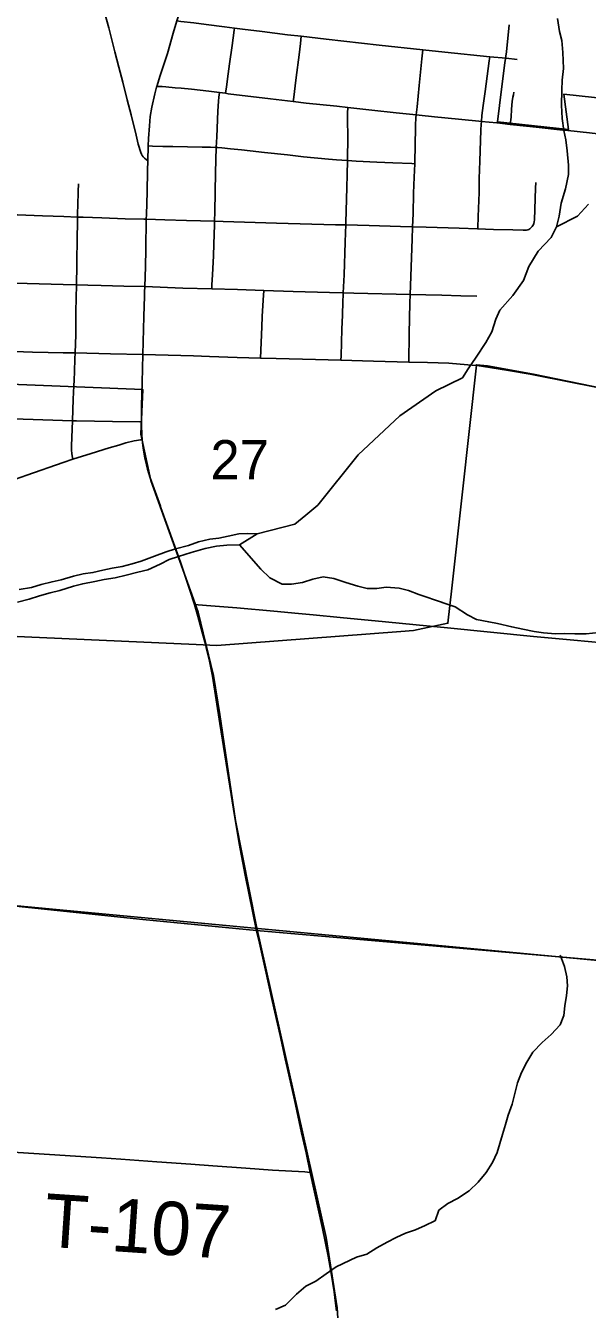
# Model space of a CAD drawing. Extents: x 0 to 1101, y 0 to 440.
# Drawn here: x 840.701 to 841.299, y 376.517 to 377.885 of the extents above; entities that cross this region are included whole.
import ezdxf

# ---------------------------------------------------------------- set-up
doc = ezdxf.new("R2010")
doc.units = 0
for name, color, linetype in [('GM_X_City_Street', 7, 'Continuous'), ('GM_X_Corporation', 7, 'Continuous'), ('GM_X_County_Road', 7, 'Continuous'), ('GM_X_Major_River', 7, 'Continuous'), ('GM_X_Minor_River', 7, 'Continuous'), ('GM_X_Rail_Line', 7, 'Continuous'), ('GM_X_Section', 7, 'Continuous'), ('GM_X_Section_Text', 7, 'Continuous'), ('GM_X_State_Route', 7, 'Continuous'), ('GM_X_Township', 7, 'Continuous'), ('GM_X_Township_Road', 7, 'Continuous'), ('GM_X_Township_Road_Text', 7, 'Continuous'), ('GM_X_US_Route', 7, 'Continuous'), ('SH_Cut_Line', 7, 'Continuous')]:
    doc.layers.add(name, color=color, linetype=linetype)

msp = doc.modelspace()

# ---------------------------------------------------------------- linework, layer by layer
at = {"layer": 'GM_X_City_Street'}
for points in [[(840.862, 377.8896), (840.8662, 377.8891), (840.8799, 377.8875), (840.8931, 377.8858), (840.9125, 377.8834), (840.9232, 377.882), (840.9318, 377.8809), (840.9527, 377.8783), (840.9799, 377.875), (840.9943, 377.8733), (841.0209, 377.8702), (841.0776, 377.8639), (841.1242, 377.8588), (841.1475, 377.8562), (841.1954, 377.8515), (841.2128, 377.8498)], [(840.9138, 377.8125), (840.9147, 377.8193), (840.9164, 377.8334), (840.9178, 377.8438), (840.9207, 377.8633), (840.9229, 377.8799), (840.9232, 377.882)], [(840.9859, 377.8037), (840.9861, 377.8055), (840.9891, 377.8295), (840.9921, 377.8535), (840.9935, 377.8657), (840.9943, 377.8733)], [(841.109, 377.5261), (841.1095, 377.5567), (841.1103, 377.5888), (841.1107, 377.5982), (841.1114, 377.6173), (841.1128, 377.6575), (841.1131, 377.6694), (841.1131, 377.6702), (841.1137, 377.684), (841.1143, 377.706), (841.115, 377.7231), (841.1154, 377.7375), (841.1156, 377.7417), (841.116, 377.7547), (841.1164, 377.7787), (841.1167, 377.7863), (841.1171, 377.7896), (841.118, 377.798), (841.1201, 377.821), (841.1231, 377.8494), (841.1238, 377.8557), (841.1242, 377.8588)], [(841.1825, 377.6681), (841.1826, 377.6692), (841.183, 377.6811), (841.184, 377.7069), (841.1842, 377.7217), (841.1847, 377.7403), (841.1858, 377.7732), (841.1862, 377.7798), (841.1865, 377.7825), (841.1871, 377.7888), (841.1885, 377.7994), (841.1905, 377.8144), (841.1948, 377.8472), (841.1954, 377.8515)], [(840.8405, 377.8198), (840.8463, 377.8197), (840.8502, 377.8194), (840.8601, 377.8184), (840.8664, 377.8179), (840.8773, 377.8168), (840.8866, 377.8158), (840.8958, 377.8147), (840.9072, 377.8133), (840.9138, 377.8125), (840.9167, 377.8121), (840.9617, 377.8066), (840.9859, 377.8037), (840.9996, 377.802), (841.0323, 377.7988), (841.0443, 377.7975), (841.0698, 377.7946), (841.0958, 377.7918), (841.1171, 377.7896), (841.1201, 377.7893), (841.1364, 377.7876), (841.1477, 377.7865), (841.1839, 377.7828), (841.1865, 377.7825)], [(840.899, 377.6041), (840.8992, 377.6085), (840.8997, 377.619), (840.9008, 377.6392), (840.9013, 377.6516), (840.902, 377.6722), (840.902, 377.6762), (840.9022, 377.6861), (840.9032, 377.7281), (840.9038, 377.7549), (840.9043, 377.7662), (840.9055, 377.7934), (840.9062, 377.804), (840.9067, 377.8083), (840.9072, 377.8133)], [(841.0367, 377.528), (841.0369, 377.5327), (841.0378, 377.5612), (841.0385, 377.576), (841.0388, 377.5906), (841.0391, 377.5977), (841.0392, 377.6), (841.0401, 377.6189), (841.0413, 377.6538), (841.0416, 377.6637), (841.0419, 377.6722), (841.042, 377.6748), (841.0422, 377.6872), (841.043, 377.7121), (841.0433, 377.7257), (841.0436, 377.7409), (841.0441, 377.7667), (841.0439, 377.7839), (841.0439, 377.7913), (841.0443, 377.7975)], [(840.8314, 377.7564), (840.8358, 377.7562), (840.847, 377.7558), (840.8574, 377.7557), (840.889, 377.7551), (840.8977, 377.7551), (840.9038, 377.7549), (840.9055, 377.7548), (840.9098, 377.7544), (840.919, 377.7535), (840.9306, 377.7523), (840.9399, 377.7513), (840.9552, 377.7495), (840.9797, 377.7469), (840.9968, 377.745), (841.0235, 377.7424), (841.0319, 377.7416), (841.0377, 377.7412), (841.0436, 377.7409), (841.0531, 377.7403), (841.075, 377.7392), (841.092, 377.7383), (841.1125, 377.7376), (841.1154, 377.7375)], [(840.7509, 377.4225), (840.7506, 377.4245), (840.7499, 377.4284), (840.7497, 377.4324), (840.7497, 377.4369), (840.7505, 377.4636), (840.7514, 377.4866), (840.752, 377.5008), (840.7523, 377.5069), (840.7526, 377.516), (840.7532, 377.5297), (840.7536, 377.5358), (840.754, 377.5552), (840.7543, 377.5801), (840.7547, 377.6085), (840.7548, 377.6118), (840.7551, 377.6259), (840.7552, 377.6383), (840.7555, 377.6526), (840.756, 377.6807), (840.7561, 377.6851), (840.7563, 377.693), (840.7567, 377.7078), (840.7569, 377.7161)], [(841.239, 377.6689), (841.2396, 377.6695), (841.2406, 377.6706), (841.2414, 377.6716), (841.242, 377.6727), (841.2424, 377.6738), (841.2429, 377.6757), (841.2432, 377.6778), (841.2442, 377.7113), (841.2444, 377.7173)], [(840.5138, 377.6873), (840.5205, 377.6872), (840.5305, 377.6871), (840.5513, 377.6867), (840.5736, 377.6863), (840.5931, 377.6859), (840.6094, 377.6854), (840.6119, 377.6854), (840.6415, 377.6842), (840.6657, 377.6833), (840.6771, 377.683), (840.6836, 377.683), (840.692, 377.6829), (840.7186, 377.6821), (840.7414, 377.6814), (840.756, 377.6807), (840.7618, 377.6805), (840.7818, 377.6798), (840.8067, 377.6788), (840.8266, 377.6784), (840.8293, 377.6783)], [(840.8293, 377.6783), (840.8491, 377.6777), (840.8722, 377.6771), (840.902, 377.6762), (840.9112, 377.6759), (840.9682, 377.6743), (841.0309, 377.6725), (841.0419, 377.6722), (841.0668, 377.6715), (841.1003, 377.6706), (841.1131, 377.6702), (841.1277, 377.6697), (841.1627, 377.6688), (841.1825, 377.6681), (841.1994, 377.6675), (841.2199, 377.6671), (841.231, 377.6667), (841.2324, 377.6668), (841.2338, 377.6667), (841.2347, 377.6668), (841.2359, 377.667), (841.237, 377.6674), (841.2381, 377.6681), (841.239, 377.6689)], [(840.6872, 377.6101), (840.7024, 377.6099), (840.7405, 377.6089), (840.7547, 377.6085), (840.7669, 377.6082), (840.781, 377.6077), (840.7931, 377.6074), (840.8054, 377.607), (840.8269, 377.6065), (840.8276, 377.6065)], [(840.8276, 377.6065), (840.8682, 377.605), (840.899, 377.6041), (840.9266, 377.6033), (840.9545, 377.6024), (840.9859, 377.6013), (841.0245, 377.6003), (841.0392, 377.6), (841.0505, 377.5997), (841.1107, 377.5982), (841.1272, 377.5978), (841.1445, 377.5973), (841.1645, 377.5968), (841.1818, 377.5964)], [(840.9512, 377.5304), (840.9523, 377.5637), (840.9528, 377.5748), (840.9539, 377.5921), (840.9545, 377.6024)], [(840.3862, 377.4731), (840.3922, 377.4729), (840.4222, 377.4724), (840.4472, 377.4717), (840.4605, 377.4713), (840.4717, 377.471), (840.5157, 377.4703), (840.5303, 377.4699), (840.5546, 377.4693), (840.6014, 377.468), (840.6039, 377.4679), (840.651, 377.4667), (840.6771, 377.4659), (840.7505, 377.4636), (840.7549, 377.4635), (840.7931, 377.4629), (840.8223, 377.4623), (840.8243, 377.4623)], [(840.6779, 377.397), (840.7018, 377.4055), (840.7406, 377.419), (840.7509, 377.4225), (840.7706, 377.4288), (840.7896, 377.4347), (840.7999, 377.4377), (840.8076, 377.4399), (840.8164, 377.442), (840.8234, 377.4434), (840.8249, 377.4435)]]:
    msp.add_lwpolyline(points, dxfattribs=at)
at = {"layer": 'GM_X_Corporation'}
for points in [[(841.2163, 377.8856), (841.2132, 377.8567), (841.2114, 377.845), (841.2078, 377.8168), (841.2036, 377.7822), (841.2793, 377.7739), (841.2744, 377.8116), (841.3236, 377.8062)], [(841.3162, 377.4981), (841.2421, 377.5132), (841.193, 377.5222), (841.1813, 377.5232), (841.1809, 377.5195), (841.1664, 377.3879), (841.1543, 377.2786), (841.153, 377.2667), (841.1509, 377.2477), (841.1143, 377.2401), (841.1005, 377.2389), (840.9044, 377.224), (840.8823, 377.225), (840.6195, 377.237)]]:
    msp.add_lwpolyline(points, dxfattribs=at)
at = {"layer": 'GM_X_County_Road'}
msp.add_lwpolyline([(839.2666, 377.0719), (839.8064, 377.0309), (840.2909, 376.9883), (840.8257, 376.9319), (840.9467, 376.9203), (841.3305, 376.8871), (841.3385, 376.8863), (841.3566, 377.073), (841.3964, 377.4824), (841.4351, 377.8808), (841.4843, 378.4003), (841.4936, 378.5206), (841.5774, 379.349), (841.6309, 379.8967), (841.7131, 380.7514), (841.7269, 380.895), (841.796, 381.7031), (841.8133, 381.9059), (839.205, 381.9059)], dxfattribs=at)
at = {"layer": 'GM_X_Major_River'}
for points in [[(841.2675, 377.8921), (841.2699, 377.8784), (841.2721, 377.8689), (841.2734, 377.8559), (841.2739, 377.8389), (841.2726, 377.8264), (841.2721, 377.8157), (841.2719, 377.7998), (841.2728, 377.7858), (841.2745, 377.7728), (841.2766, 377.7629), (841.278, 377.7512), (841.2793, 377.736), (841.2795, 377.7261), (841.2763, 377.7106), (841.2715, 377.6955), (841.2694, 377.6815), (841.2666, 377.6701), (841.2608, 377.6588), (841.2469, 377.6442), (841.2372, 377.6281), (841.2313, 377.613), (841.2201, 377.5972), (841.2062, 377.5815), (841.2019, 377.5717), (841.1976, 377.5584), (841.1913, 377.5468), (841.1809, 377.5314), (841.1724, 377.519), (841.1662, 377.5092), (841.138, 377.4955)], [(841.0123, 377.3735), (841.055, 377.4273), (841.0995, 377.4688), (841.138, 377.4955)], [(840.9476, 377.3429), (840.9876, 377.3535), (840.9992, 377.3628), (841.0123, 377.3735)], [(840.6921, 377.2703), (840.7043, 377.2735), (840.7153, 377.2771), (840.7268, 377.2803), (840.7371, 377.2827), (840.7516, 377.2873), (840.7615, 377.2898), (840.7744, 377.2922), (840.7843, 377.2943), (840.7961, 377.2963), (840.8079, 377.2991), (840.8201, 377.3022), (840.8308, 377.3047), (840.8442, 377.3109), (840.8538, 377.3156), (840.8637, 377.3188), (840.8771, 377.3231), (840.8919, 377.3274), (840.9041, 377.3298), (840.9151, 377.3311), (840.9288, 377.3315), (840.9476, 377.3429)], [(840.9476, 377.3429), (840.9374, 377.3435), (840.9279, 377.343), (840.9165, 377.3405), (840.9066, 377.3385), (840.8971, 377.3372), (840.8849, 377.3347), (840.8742, 377.3308), (840.8605, 377.3269), (840.8505, 377.3237), (840.8379, 377.3194), (840.8238, 377.314), (840.8143, 377.3111), (840.8036, 377.3083), (840.7929, 377.3063), (840.783, 377.3042), (840.7724, 377.3017), (840.7621, 377.3004), (840.7518, 377.298), (840.7385, 377.2941), (840.7289, 377.292), (840.7171, 377.2892), (840.7068, 377.286), (840.6939, 377.2836)]]:
    msp.add_lwpolyline(points, dxfattribs=at)
at = {"layer": 'GM_X_Minor_River'}
for points in [[(841.2666, 377.6701), (841.2891, 377.6816), (841.3007, 377.6943)], [(840.9288, 377.3315), (840.9514, 377.3055), (840.961, 377.2962), (840.9741, 377.2895), (840.984, 377.2893), (840.9958, 377.2913), (841.0068, 377.2949), (841.0179, 377.2973), (841.0292, 377.2955), (841.042, 377.2911), (841.0548, 377.2874), (841.0646, 377.2849), (841.0749, 377.2847), (841.0851, 377.2863), (841.0988, 377.2853), (841.1089, 377.2828), (841.1198, 377.2784), (841.1449, 377.2699)], [(841.1448, 377.2699), (841.1584, 377.2651), (841.1716, 377.2569), (841.1814, 377.2517), (841.1943, 377.2492), (841.2038, 377.2475), (841.2189, 377.2438), (841.2307, 377.2413), (841.2428, 377.2388), (841.2527, 377.2375), (841.2656, 377.2365), (841.2755, 377.2367), (841.2861, 377.2365), (841.2983, 377.2366), (841.3116, 377.2379)], [(841.1372, 376.6109), (841.1413, 376.6222), (841.1509, 376.6294), (841.1612, 376.6346), (841.1735, 376.6429), (841.1831, 376.652), (841.1915, 376.6626), (841.1985, 376.6732), (841.2032, 376.6838), (841.209, 376.7028), (841.2122, 376.7135), (841.2149, 376.7237), (841.2192, 376.7351), (841.2251, 376.7579), (841.2294, 376.769), (841.2348, 376.78), (841.2414, 376.7906), (841.2514, 376.8008), (841.261, 376.8095), (841.2706, 376.8197), (841.2745, 376.8299), (841.2754, 376.8402), (841.2774, 376.8512), (841.2782, 376.8612), (841.2775, 376.8711), (841.275, 376.8818), (841.2709, 376.8932), (841.2701, 376.894)], [(840.9671, 376.5166), (840.9778, 376.5212), (840.9895, 376.5327), (840.9993, 376.5412), (841.0101, 376.5466), (841.0209, 376.5546), (841.0318, 376.5619), (841.0533, 376.5723), (841.0644, 376.5754), (841.0749, 376.5823), (841.086, 376.5881), (841.0957, 376.5931), (841.1057, 376.5978), (841.1164, 376.6013), (841.1264, 376.6059), (841.1368, 376.611), (841.1372, 376.6109)]]:
    msp.add_lwpolyline(points, dxfattribs=at)
at = {"layer": 'GM_X_Rail_Line'}
for points in [[(839.8789, 379.3264), (839.8118, 378.979), (839.799, 378.907), (839.7936, 378.8544), (839.7913, 378.8138), (839.7881, 378.7403), (839.7867, 378.6724), (839.798, 378.5884), (839.8359, 378.4179), (839.9024, 378.2551), (839.9828, 378.1152), (840.0587, 378.0246), (840.2064, 377.8723), (840.3593, 377.7186), (840.4745, 377.6025), (840.5516, 377.5079), (840.8256, 377.4968), (840.8234, 377.4494), (840.8342, 377.3998), (840.8845, 377.2597), (840.9008, 377.1922), (840.9076, 377.1505), (840.9245, 377.0376), (840.9467, 376.9246)], [(841.0375, 376.4451), (841.0327, 376.5183), (841.0212, 376.5933), (840.9467, 376.9246)]]:
    msp.add_lwpolyline(points, dxfattribs=at)
at = {"layer": 'GM_X_Section'}
msp.add_lwpolyline([(841.4351, 377.8872), (841.3335, 376.8864), (840.3439, 376.9792), (840.4251, 377.982)], close=True, dxfattribs=at)
at = {"layer": 'GM_X_State_Route'}
for points in [[(840.5138, 377.5424), (840.527, 377.5422), (840.534, 377.542), (840.5477, 377.5417), (840.5698, 377.541), (840.6065, 377.5399), (840.6316, 377.5391), (840.6566, 377.5383), (840.6767, 377.5378), (840.6796, 377.5378), (840.7079, 377.5368), (840.7245, 377.5364), (840.7407, 377.536), (840.7536, 377.5358)], [(840.7536, 377.5358), (840.791, 377.5349), (840.8256, 377.5343)], [(840.8256, 377.5343), (840.8797, 377.5326), (840.8965, 377.532)], [(840.8965, 377.532), (840.9261, 377.5311), (840.9512, 377.5304), (840.9677, 377.5299), (841.0098, 377.5288), (841.0367, 377.528), (841.0715, 377.527), (841.109, 377.5261), (841.129, 377.5255)], [(841.129, 377.5255), (841.1519, 377.5248), (841.1719, 377.5233), (841.1814, 377.5224)], [(841.1814, 377.5224), (841.1866, 377.5219), (841.1886, 377.5215)], [(841.1886, 377.5215), (841.2134, 377.5175), (841.2384, 377.5132), (841.2833, 377.5044), (841.3049, 377.5001), (841.3261, 377.4959), (841.3728, 377.4868), (841.396, 377.4828), (841.3988, 377.4824)]]:
    msp.add_lwpolyline(points, dxfattribs=at)
at = {"layer": 'GM_X_Township'}
msp.add_lwpolyline([(839.2666, 377.0719), (839.8064, 377.0309), (840.2909, 376.9883), (840.8257, 376.9319), (840.9467, 376.9203), (841.3305, 376.8871), (841.3385, 376.8863), (842.3434, 376.7867), (843.147, 376.7122), (843.2235, 376.704), (843.7743, 376.6401), (844.4941, 376.5699)], dxfattribs=at)
at = {"layer": 'GM_X_Township_Road'}
for p, q in [((841.2128, 377.8498), (841.2246, 377.8485)), ((841.1865, 377.7825), (841.203, 377.7809))]:
    msp.add_line(p, q, dxfattribs=at)
for points in [[(840.8308, 377.7404), (840.8274, 377.7434), (840.826, 377.7447), (840.8249, 377.7463), (840.8241, 377.7478), (840.8234, 377.7495), (840.8207, 377.7583), (840.8184, 377.7678), (840.8133, 377.7895), (840.8089, 377.8057), (840.8042, 377.8243), (840.7999, 377.8404), (840.7958, 377.8566), (840.7892, 377.8824), (840.7835, 377.9027), (840.7725, 377.9375), (840.7668, 377.9533), (840.7617, 377.9679), (840.7554, 377.9886), (840.7492, 378.0107), (840.7414, 378.0389), (840.7227, 378.1058), (840.711, 378.1469)], [(841.2173, 377.7793), (841.2181, 377.787), (841.2187, 377.7955), (841.2195, 377.8037), (841.2201, 377.8083), (841.2206, 377.811), (841.221, 377.8137)], [(841.203, 377.7809), (841.206, 377.7806), (841.2173, 377.7793), (841.2448, 377.7763), (841.2735, 377.7734), (841.2785, 377.7729)], [(841.2785, 377.7729), (841.3016, 377.7704), (841.3194, 377.7683)], [(840.8805, 377.2676), (840.8847, 377.2673), (840.8982, 377.2665), (840.9257, 377.2642), (840.9654, 377.2606), (840.9916, 377.2581), (841.0072, 377.2567), (841.0361, 377.2539), (841.0842, 377.2494)], [(841.0842, 377.2494), (841.1171, 377.246), (841.1504, 377.2428)], [(841.1504, 377.2428), (841.2419, 377.2335), (841.2851, 377.2297), (841.3156, 377.227), (841.3374, 377.2251), (841.3395, 377.2249)], [(840.6069, 376.6892), (840.6185, 376.6882), (840.6265, 376.6877), (840.6395, 376.687), (840.6817, 376.6846), (840.7537, 376.6798), (840.7816, 376.678), (840.8021, 376.6766), (840.8405, 376.6739), (840.8766, 376.6714), (840.9003, 376.6697), (840.9354, 376.6672), (840.9639, 376.665), (840.9983, 376.663), (841.0041, 376.6626)]]:
    msp.add_lwpolyline(points, dxfattribs=at)
at = {"layer": 'GM_X_US_Route'}
for p, q in [((840.8306, 377.7303), (840.8308, 377.7404)), ((840.893, 377.2221), (840.8926, 377.224))]:
    msp.add_line(p, q, dxfattribs=at)
for points in [[(840.8308, 377.7404), (840.8314, 377.7564), (840.8317, 377.7645), (840.8326, 377.7778), (840.8334, 377.7878), (840.835, 377.7978), (840.8382, 377.8118), (840.8402, 377.819), (840.8405, 377.8198), (840.844, 377.8315), (840.8462, 377.8379), (840.8517, 377.8551), (840.8579, 377.8766), (840.862, 377.8896), (840.8656, 377.9013), (840.8795, 377.9447)], [(840.8273, 377.5965), (840.8274, 377.6005), (840.8276, 377.6065), (840.8285, 377.6277), (840.8287, 377.6463), (840.8293, 377.6783), (840.8294, 377.6835), (840.8303, 377.7071), (840.8306, 377.7303)], [(840.8256, 377.5343), (840.8265, 377.5745), (840.8273, 377.5965)], [(840.8443, 377.3724), (840.8335, 377.4026), (840.8307, 377.4119), (840.8294, 377.4167), (840.8277, 377.4239), (840.8266, 377.43), (840.8259, 377.4348), (840.8253, 377.4402), (840.8249, 377.4435), (840.8246, 377.4486), (840.8243, 377.4593), (840.8243, 377.4623), (840.8243, 377.4794), (840.8248, 377.5043), (840.8256, 377.5343)], [(840.8926, 377.224), (840.8892, 377.2369), (840.8843, 377.2554), (840.8805, 377.2676), (840.8758, 377.2829), (840.8657, 377.3127), (840.8449, 377.3706), (840.8443, 377.3724)], [(840.9469, 376.9198), (840.9347, 376.9794), (840.9283, 377.013), (840.9222, 377.0498), (840.9129, 377.1076), (840.9078, 377.141), (840.8998, 377.1914), (840.8965, 377.2075), (840.893, 377.2221)], [(841.0321, 376.5151), (841.0308, 376.5261), (841.0295, 376.5354), (841.0264, 376.5551), (841.0232, 376.5733), (841.0171, 376.6027), (841.0041, 376.6626), (840.9996, 376.6834), (840.9948, 376.7046), (840.9871, 376.7397), (840.9811, 376.7665), (840.9774, 376.7836), (840.9719, 376.8084), (840.9635, 376.8459), (840.9557, 376.8812), (840.9501, 376.9067), (840.9469, 376.9198)]]:
    msp.add_lwpolyline(points, dxfattribs=at)
at = {"layer": 'SH_Cut_Line'}
for points in [[(844.4941, 376.5699), (843.7743, 376.6401), (843.2235, 376.704), (843.147, 376.7122), (842.3434, 376.7867), (841.3385, 376.8863), (841.3305, 376.8871), (840.9467, 376.9203), (840.8257, 376.9319), (840.2909, 376.9883), (839.8064, 377.0309), (839.2666, 377.0719)], [(839.2666, 377.0719), (839.8064, 377.0309), (840.2909, 376.9883), (840.8257, 376.9319), (840.9467, 376.9203), (841.3305, 376.8871), (841.3385, 376.8863), (842.3434, 376.7867), (843.147, 376.7122), (843.2235, 376.704), (843.7743, 376.6401), (844.4941, 376.5699)]]:
    msp.add_lwpolyline(points, dxfattribs=at)

# ---------------------------------------------------------------- texts
at = {"layer": 'GM_X_Section_Text'}
msp.add_text('27', height=0.04186, rotation=0, dxfattribs=at).set_placement((840.8977, 377.4011))
at = {"layer": 'GM_X_Township_Road_Text'}
msp.add_text('T-107', height=0.05682, rotation=356.1488, dxfattribs=at).set_placement((840.7191, 376.5836))

doc.saveas('drawing.dxf')
